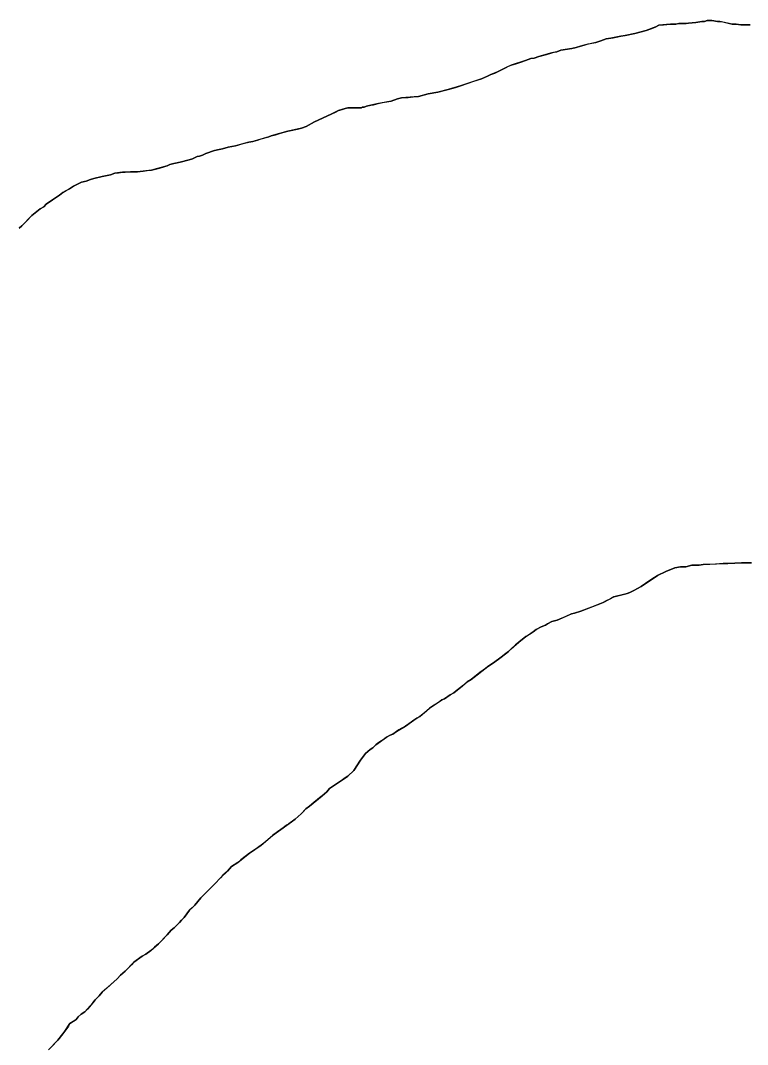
# Model space of a CAD drawing. Extents: x 3172297 to 3210190, y 958463 to 983887.
# Drawn here: x 3180753.9 to 3181049.2, y 965512.5 to 965928.2 of the extents above; entities that cross this region are included whole.
import ezdxf

# ---------------------------------------------------------------- set-up
doc = ezdxf.new("R2010")
doc.units = 0
doc.layers.add('V-SITE-VEGE', color=7, linetype='Continuous')
doc.layers.add('V-TOPO-SHOR', color=7, linetype='Continuous')

msp = doc.modelspace()

# ---------------------------------------------------------------- linework, layer by layer
at = {"layer": 'V-SITE-VEGE'}
for p, q in [((3181030.71, 965927.72), (3181028.21, 965927.3)), ((3181031.75, 965927.73), (3181030.71, 965927.72)), ((3181032.79, 965928.15), (3181031.75, 965927.73)), ((3181034.67, 965928.15), (3181032.79, 965928.15)), ((3181036.96, 965927.74), (3181034.67, 965928.15)), ((3181038, 965927.75), (3181036.96, 965927.74)), ((3181043, 965926.72), (3181038, 965927.75)), ((3181008, 965924.11), (3181003.42, 965922.84)), ((3181011.96, 965925.58), (3181008, 965924.11)), ((3181013.21, 965926.21), (3181011.96, 965925.58)), ((3181018, 965926.64), (3181013.21, 965926.21)), ((3181020.08, 965926.65), (3181018, 965926.64)), ((3181021.33, 965926.86), (3181020.08, 965926.65)), ((3181024.25, 965926.87), (3181021.33, 965926.86)), ((3181025.29, 965927.08), (3181024.25, 965926.87)), ((3181028.21, 965927.3), (3181025.29, 965927.08)), ((3181044.67, 965926.72), (3181043, 965926.72)), ((3181046.55, 965926.32), (3181044.67, 965926.72)), ((3181050.3, 965926.33), (3181046.55, 965926.32)), ((3180987.6, 965919.25), (3180982.81, 965918.19)), ((3180989.68, 965919.88), (3180987.6, 965919.25)), ((3180991.76, 965920.72), (3180989.68, 965919.88)), ((3180993.64, 965920.94), (3180991.76, 965920.72)), ((3180997.8, 965921.78), (3180993.64, 965920.94)), ((3180999.47, 965922), (3180997.8, 965921.78)), ((3181003.42, 965922.84), (3180999.47, 965922)), ((3180969.69, 965915.03), (3180964.48, 965913.55)), ((3180971.77, 965915.45), (3180969.69, 965915.03)), ((3180973.44, 965916.08), (3180971.77, 965915.45)), ((3180977.81, 965916.72), (3180973.44, 965916.08)), ((3180979.68, 965917.14), (3180977.81, 965916.72)), ((3180981.35, 965917.77), (3180979.68, 965917.14)), ((3180982.81, 965918.19), (3180981.35, 965917.77)), ((3180959.07, 965911.87), (3180953.24, 965909.97)), ((3180961.15, 965912.71), (3180959.07, 965911.87)), ((3180962.61, 965912.92), (3180961.15, 965912.71)), ((3180964.48, 965913.55), (3180962.61, 965912.92)), ((3180947.62, 965907.24), (3180944.92, 965906.2)), ((3180951.16, 965909.13), (3180947.62, 965907.24)), ((3180953.24, 965909.97), (3180951.16, 965909.13)), ((3180941.17, 965904.52), (3180932.64, 965901.57)), ((3180943.67, 965905.57), (3180941.17, 965904.52)), ((3180944.92, 965906.2), (3180943.67, 965905.57)), ((3180919.52, 965898.4), (3180915.57, 965897.35)), ((3180923.48, 965899.04), (3180919.52, 965898.4)), ((3180927.64, 965900.09), (3180923.48, 965899.04)), ((3180932.64, 965901.57), (3180927.64, 965900.09)), ((3180898.69, 965894.38), (3180894.53, 965893.32)), ((3180904.53, 965895.44), (3180898.69, 965894.38)), ((3180907.02, 965896.28), (3180904.53, 965895.44)), ((3180908.69, 965896.7), (3180907.02, 965896.28)), ((3180915.57, 965897.35), (3180908.69, 965896.7)), ((3180880.16, 965890.15), (3180873.29, 965887)), ((3180883.07, 965891.62), (3180880.16, 965890.15)), ((3180885.78, 965892.46), (3180883.07, 965891.62)), ((3180886.82, 965892.67), (3180885.78, 965892.46)), ((3180892.45, 965892.69), (3180886.82, 965892.67)), ((3180892.66, 965892.9), (3180892.45, 965892.69)), ((3180893.49, 965892.9), (3180892.66, 965892.9)), ((3180894.53, 965893.32), (3180893.49, 965892.9)), ((3180873.29, 965887), (3180869.97, 965885.12)), ((3180862.47, 965883.22), (3180855.81, 965881.32)), ((3180863.93, 965883.43), (3180862.47, 965883.22)), ((3180868.09, 965884.48), (3180863.93, 965883.43)), ((3180869.97, 965885.12), (3180868.09, 965884.48)), ((3180846.65, 965878.79), (3180841.23, 965877.32)), ((3180848.31, 965879.01), (3180846.65, 965878.79)), ((3180850.19, 965879.63), (3180848.31, 965879.01)), ((3180854.77, 965880.9), (3180850.19, 965879.63)), ((3180855.81, 965881.32), (3180854.77, 965880.9)), ((3180827.91, 965873.52), (3180826.66, 965873.1)), ((3180829.16, 965874.15), (3180827.91, 965873.52)), ((3180832.7, 965875.41), (3180829.16, 965874.15)), ((3180834.57, 965875.83), (3180832.7, 965875.41)), ((3180836.03, 965876.05), (3180834.57, 965875.83)), ((3180838.32, 965876.68), (3180836.03, 965876.05)), ((3180841.23, 965877.32), (3180838.32, 965876.68)), ((3180814.58, 965869.73), (3180813.54, 965869.1)), ((3180816.25, 965870.15), (3180814.58, 965869.73)), ((3180818.75, 965870.57), (3180816.25, 965870.15)), ((3180822.5, 965871.63), (3180818.75, 965870.57)), ((3180823.75, 965872.05), (3180822.5, 965871.63)), ((3180825.62, 965872.89), (3180823.75, 965872.05)), ((3180826.66, 965873.1), (3180825.62, 965872.89)), ((3180790.43, 965865.48), (3180787.09, 965864.85)), ((3180792.3, 965866.11), (3180790.43, 965865.48)), ((3180795.42, 965866.54), (3180792.3, 965866.11)), ((3180796.46, 965866.55), (3180795.42, 965866.54)), ((3180798.55, 965866.76), (3180796.46, 965866.55)), ((3180801.46, 965866.77), (3180798.55, 965866.76)), ((3180807.09, 965867.41), (3180801.46, 965866.77)), ((3180813.54, 965869.1), (3180807.09, 965867.41)), ((3180778.77, 965862.53), (3180775.44, 965860.85)), ((3180780.64, 965862.95), (3180778.77, 965862.53)), ((3180782.3, 965863.58), (3180780.64, 965862.95)), ((3180783.76, 965864), (3180782.3, 965863.58)), ((3180787.09, 965864.85), (3180783.76, 965864)), ((3180769.82, 965857.29), (3180766.91, 965855.41)), ((3180771.07, 965858.34), (3180769.82, 965857.29)), ((3180773.77, 965859.81), (3180771.07, 965858.34)), ((3180775.44, 965860.85), (3180773.77, 965859.81)), ((3180764.42, 965853.52), (3180763.38, 965852.48)), ((3180766.91, 965855.41), (3180764.42, 965853.52)), ((3180758.6, 965848.92), (3180754.44, 965844.74)), ((3180761.92, 965851.64), (3180758.6, 965848.92)), ((3180763.38, 965852.48), (3180761.92, 965851.64)), ((3180754.44, 965844.74), (3180753.4, 965843.9)), ((3181029.54, 965707.04), (3181031.2, 965707.25)), ((3181031.2, 965707.25), (3181039.33, 965707.69)), ((3181039.33, 965707.69), (3181041.2, 965707.7)), ((3181041.2, 965707.7), (3181044.12, 965707.92)), ((3181044.12, 965707.92), (3181050.79, 965707.94)), ((3181012.67, 965702.82), (3181016, 965704.49)), ((3181016, 965704.49), (3181019.74, 965705.96)), ((3181019.74, 965705.96), (3181022.04, 965706.39)), ((3181022.04, 965706.39), (3181024.12, 965706.4)), ((3181024.12, 965706.4), (3181026.62, 965707.03)), ((3181026.62, 965707.03), (3181029.54, 965707.04)), ((3181006.01, 965698.42), (3181012.67, 965702.82)), ((3180994.98, 965694.21), (3181000.4, 965695.48)), ((3181000.4, 965695.48), (3181001.44, 965695.9)), ((3181001.44, 965695.9), (3181003.1, 965696.74)), ((3181003.1, 965696.74), (3181006.01, 965698.42)), ((3180981.46, 965688.34), (3180990.61, 965691.91)), ((3180990.61, 965691.91), (3180994.98, 965694.21)), ((3180971.88, 965684.76), (3180977.71, 965687.28)), ((3180977.71, 965687.28), (3180978.96, 965687.5)), ((3180978.96, 965687.5), (3180981.46, 965688.34)), ((3180965.43, 965682.03), (3180967.1, 965682.67)), ((3180967.1, 965682.67), (3180967.93, 965683.29)), ((3180967.93, 965683.29), (3180969.8, 965684.13)), ((3180969.8, 965684.13), (3180971.88, 965684.76)), ((3180956.28, 965675.76), (3180959.19, 965678.06)), ((3180959.19, 965678.06), (3180962.1, 965679.94)), ((3180962.1, 965679.94), (3180963.35, 965680.99)), ((3180963.35, 965680.99), (3180965.43, 965682.03)), ((3180953.17, 965673.04), (3180956.28, 965675.76)), ((3180946.1, 965667.39), (3180949.21, 965669.69)), ((3180949.21, 965669.69), (3180952.12, 965671.99)), ((3180952.12, 965671.99), (3180953.17, 965673.04)), ((3180936.95, 965660.69), (3180943.81, 965665.92)), ((3180943.81, 965665.92), (3180946.1, 965667.39)), ((3180929.88, 965655.25), (3180932.58, 965657.34)), ((3180932.58, 965657.34), (3180935.29, 965659.64)), ((3180935.29, 965659.64), (3180936.95, 965660.69)), ((3180926.14, 965652.73), (3180928.43, 965654.41)), ((3180928.43, 965654.41), (3180929.88, 965655.25)), ((3180916.16, 965645.62), (3180920.11, 965648.96)), ((3180920.11, 965648.96), (3180925.1, 965652.32)), ((3180925.1, 965652.32), (3180926.14, 965652.73)), ((3180913.66, 965644.15), (3180914.91, 965644.99)), ((3180914.91, 965644.99), (3180916.16, 965645.62)), ((3180906.59, 965639.54), (3180910.34, 965641.64)), ((3180910.34, 965641.64), (3180913.66, 965644.15)), ((3180898.27, 965634.1), (3180902.64, 965637.24)), ((3180902.64, 965637.24), (3180904.1, 965638.08)), ((3180904.1, 965638.08), (3180905.14, 965638.5)), ((3180905.14, 965638.5), (3180906.59, 965639.54)), ((3180895.99, 965632.22), (3180897.03, 965632.84)), ((3180897.03, 965632.84), (3180898.27, 965634.1)), ((3180892.04, 965627.83), (3180894.12, 965630.55)), ((3180894.12, 965630.55), (3180895.99, 965632.22)), ((3180889.35, 965623.65), (3180892.04, 965627.83)), ((3180879.37, 965616.33), (3180886.85, 965621.35)), ((3180886.85, 965621.35), (3180889.35, 965623.65)), ((3180878.33, 965615.08), (3180879.37, 965616.33)), ((3180871.26, 965609.21), (3180876.46, 965613.4)), ((3180876.46, 965613.4), (3180878.33, 965615.08)), ((3180867.94, 965606.08), (3180869.81, 965608.17)), ((3180869.81, 965608.17), (3180871.26, 965609.21)), ((3180856.3, 965597.29), (3180865.45, 965603.99)), ((3180865.45, 965603.99), (3180867.94, 965606.08)), ((3180851.72, 965593.32), (3180856.3, 965597.29)), ((3180846.94, 965590.18), (3180851.72, 965593.32)), ((3180842.16, 965586.41), (3180846.94, 965590.18)), ((3180835.1, 965580.14), (3180838, 965582.85)), ((3180838, 965582.85), (3180839.67, 965584.73)), ((3180839.67, 965584.73), (3180842.16, 965586.41)), ((3180832.81, 965577.63), (3180835.1, 965580.14)), ((3180827.2, 965571.98), (3180832.81, 965577.63)), ((3180824.71, 965569.06), (3180827.2, 965571.98)), ((3180820.35, 965564.04), (3180822.63, 965566.97)), ((3180822.63, 965566.97), (3180824.71, 965569.06)), ((3180816.41, 965559.86), (3180818.48, 965561.95)), ((3180818.48, 965561.95), (3180819.31, 965563)), ((3180819.31, 965563), (3180820.35, 965564.04)), ((3180813.5, 965556.93), (3180815.16, 965558.82)), ((3180815.16, 965558.82), (3180816.41, 965559.86)), ((3180806.85, 965550.66), (3180809.97, 965553.38)), ((3180809.97, 965553.38), (3180813.5, 965556.93)), ((3180803.31, 965548.36), (3180804.77, 965549.2)), ((3180804.77, 965549.2), (3180806.85, 965550.66)), ((3180796.46, 965542.3), (3180799.99, 965545.85)), ((3180799.99, 965545.85), (3180803.31, 965548.36)), ((3180794.59, 965540.62), (3180796.46, 965542.3)), ((3180787.11, 965533.72), (3180793.13, 965539.16)), ((3180793.13, 965539.16), (3180794.59, 965540.62)), ((3180785.86, 965532.26), (3180787.11, 965533.72)), ((3180780.04, 965525.78), (3180783.37, 965529.33)), ((3180783.37, 965529.33), (3180784.2, 965530.58)), ((3180784.2, 965530.58), (3180785.86, 965532.26)), ((3180777.34, 965523.69), (3180778.59, 965524.73)), ((3180778.59, 965524.73), (3180780.04, 965525.78)), ((3180771.94, 965517.83), (3180774.02, 965520.97)), ((3180774.02, 965520.97), (3180776.51, 965522.64)), ((3180776.51, 965522.64), (3180777.34, 965523.69)), ((3180769.04, 965514.28), (3180771.11, 965516.79)), ((3180771.11, 965516.79), (3180771.94, 965517.83)), ((3180765.3, 965510.31), (3180769.04, 965514.28))]:
    msp.add_line(p, q, dxfattribs=at)
at = {"layer": 'V-TOPO-SHOR'}
for points in [[(3180829.16, 965874.15), (3180832.7, 965875.41), (3180834.57, 965875.83), (3180836.03, 965876.05), (3180838.32, 965876.68), (3180841.23, 965877.32), (3180844.36, 965878.16), (3180846.65, 965878.79), (3180848.31, 965879.01), (3180850.19, 965879.63), (3180851.65, 965880.06), (3180854.77, 965880.9), (3180855.81, 965881.32), (3180857.47, 965881.74), (3180859.56, 965882.38), (3180862.47, 965883.22), (3180863.93, 965883.43), (3180866.43, 965884.06), (3180868.09, 965884.48), (3180869.97, 965885.12), (3180873.29, 965887), (3180878.29, 965889.31), (3180880.16, 965890.15), (3180881.83, 965890.99), (3180883.07, 965891.62), (3180884.53, 965892.04), (3180885.78, 965892.46), (3180886.82, 965892.67), (3180888.07, 965892.68), (3180892.45, 965892.69), (3180892.66, 965892.9), (3180893.49, 965892.9), (3180894.53, 965893.32), (3180896.2, 965893.74), (3180897.24, 965893.96), (3180898.69, 965894.38), (3180900.99, 965894.8), (3180904.53, 965895.44), (3180907.02, 965896.28), (3180908.69, 965896.7), (3180911.4, 965896.92), (3180913.48, 965897.13), (3180915.57, 965897.35), (3180919.52, 965898.4), (3180923.48, 965899.04), (3180926.6, 965899.89), (3180927.64, 965900.1), (3180930.56, 965900.94), (3180932.64, 965901.57), (3180938.05, 965903.46), (3180941.17, 965904.52), (3180943.67, 965905.57), (3180944.92, 965906.2), (3180946.58, 965906.83), (3180947.62, 965907.24), (3180951.16, 965909.13), (3180952.2, 965909.55), (3180953.24, 965909.97), (3180955.12, 965910.6), (3180957.2, 965911.24), (3180959.07, 965911.87), (3180961.15, 965912.71), (3180962.61, 965912.92), (3180964.48, 965913.55), (3180967.61, 965914.39), (3180969.69, 965915.03), (3180970.73, 965915.24), (3180971.77, 965915.45), (3180973.44, 965916.08), (3180977.81, 965916.72), (3180979.68, 965917.14), (3180981.35, 965917.77), (3180982.81, 965918.19), (3180984.47, 965918.62), (3180987.6, 965919.25), (3180989.68, 965919.88), (3180991.76, 965920.72), (3180993.64, 965920.94), (3180994.68, 965921.15), (3180995.93, 965921.36), (3180997.8, 965921.78), (3180999.47, 965922), (3181003.42, 965922.84), (3181008, 965924.11), (3181010.29, 965924.95), (3181011.96, 965925.58), (3181013.21, 965926.21), (3181015.08, 965926.42), (3181018, 965926.64), (3181020.08, 965926.65), (3181021.33, 965926.86), (3181023, 965926.86), (3181024.25, 965926.87), (3181025.29, 965927.08), (3181028.21, 965927.3), (3181030.71, 965927.72), (3181031.75, 965927.73), (3181032.79, 965928.15), (3181034.67, 965928.15), (3181036.96, 965927.74), (3181038, 965927.75)], [(3181038, 965927.75), (3181039.25, 965927.54), (3181040.29, 965927.34), (3181043, 965926.72), (3181044.67, 965926.72), (3181046.55, 965926.32), (3181048.42, 965926.32), (3181050.3, 965926.33)], [(3180753.4, 965843.9), (3180754.44, 965844.74), (3180756.31, 965846.62), (3180758.6, 965848.92), (3180761.92, 965851.64), (3180763.38, 965852.48), (3180764.42, 965853.52), (3180766.91, 965855.41), (3180769.82, 965857.29), (3180771.07, 965858.34), (3180772.52, 965859.18), (3180773.77, 965859.81), (3180775.44, 965860.85), (3180778.77, 965862.53), (3180780.64, 965862.95), (3180782.3, 965863.58), (3180783.76, 965864), (3180787.09, 965864.85), (3180790.43, 965865.48), (3180792.3, 965866.11), (3180793.76, 965866.33), (3180795.42, 965866.54), (3180796.46, 965866.55), (3180798.55, 965866.76), (3180800.01, 965866.77), (3180801.46, 965866.77), (3180803.76, 965866.98), (3180805.42, 965867.2), (3180807.09, 965867.41), (3180810.42, 965868.26), (3180812.5, 965868.89), (3180813.54, 965869.1), (3180814.58, 965869.73), (3180816.25, 965870.15), (3180817.5, 965870.36), (3180818.75, 965870.58), (3180822.5, 965871.63), (3180823.75, 965872.05), (3180825.62, 965872.89), (3180826.66, 965873.1), (3180827.91, 965873.52), (3180829.16, 965874.15)], [(3181050.79, 965707.94), (3181046.83, 965707.93), (3181045.79, 965707.92), (3181044.12, 965707.92), (3181041.2, 965707.7), (3181039.33, 965707.69), (3181036.2, 965707.47), (3181031.2, 965707.25), (3181029.54, 965707.04), (3181028.49, 965707.03), (3181026.62, 965707.03), (3181024.12, 965706.4), (3181022.04, 965706.39), (3181019.74, 965705.96), (3181016, 965704.49), (3181012.67, 965702.82), (3181011.42, 965701.98), (3181009.13, 965700.51), (3181006.01, 965698.42), (3181003.1, 965696.74), (3181001.44, 965695.9), (3181000.4, 965695.48), (3180999.35, 965695.27), (3180994.98, 965694.22), (3180993.53, 965693.38), (3180991.86, 965692.54), (3180990.61, 965691.91), (3180988.53, 965691.07), (3180985.83, 965690.02), (3180981.46, 965688.34), (3180978.96, 965687.5), (3180977.71, 965687.28), (3180975.42, 965686.23), (3180971.88, 965684.76), (3180969.8, 965684.13), (3180967.93, 965683.29), (3180967.1, 965682.67), (3180965.43, 965682.03), (3180963.35, 965680.99), (3180962.1, 965679.94), (3180960.23, 965678.68), (3180959.19, 965678.06), (3180956.28, 965675.76), (3180955.04, 965674.71), (3180953.17, 965673.04), (3180952.12, 965671.99), (3180950.46, 965670.73), (3180949.21, 965669.69), (3180946.1, 965667.39), (3180943.81, 965665.92), (3180942.77, 965665.08), (3180940.48, 965663.41), (3180936.95, 965660.69), (3180935.29, 965659.64), (3180933.83, 965658.39), (3180932.58, 965657.34), (3180930.92, 965656.09), (3180929.88, 965655.25), (3180928.43, 965654.41), (3180926.14, 965652.73), (3180925.1, 965652.32)], [(3180925.1, 965652.32), (3180923.64, 965651.27), (3180921.98, 965650.22), (3180920.11, 965648.96), (3180918.65, 965647.71), (3180916.16, 965645.62), (3180914.91, 965644.99), (3180913.66, 965644.15), (3180912.62, 965643.32), (3180910.34, 965641.64), (3180907.63, 965640.17), (3180906.59, 965639.54), (3180905.14, 965638.5), (3180904.1, 965638.08), (3180902.64, 965637.24), (3180901.18, 965636.19), (3180899.94, 965635.36), (3180899.11, 965634.73), (3180898.27, 965634.1), (3180897.03, 965632.84), (3180895.99, 965632.22), (3180894.12, 965630.55), (3180892.04, 965627.83), (3180889.35, 965623.65), (3180886.85, 965621.35), (3180885.81, 965620.72), (3180884.77, 965619.89), (3180882.9, 965618.63), (3180881.45, 965617.79), (3180879.37, 965616.33), (3180878.33, 965615.08), (3180876.46, 965613.4), (3180875.42, 965612.56), (3180872.3, 965610.05), (3180871.26, 965609.21), (3180869.81, 965608.17), (3180868.77, 965606.92), (3180867.94, 965606.08), (3180865.45, 965603.99), (3180862.95, 965602.1), (3180861.91, 965601.48), (3180860.66, 965600.43), (3180858.38, 965598.76), (3180856.3, 965597.29), (3180853.39, 965594.78), (3180851.72, 965593.32), (3180849.23, 965591.64), (3180846.94, 965590.18), (3180843.41, 965587.46), (3180842.16, 965586.41), (3180840.71, 965585.36), (3180839.67, 965584.73), (3180838, 965582.85), (3180836.13, 965581.18), (3180835.1, 965580.14), (3180832.81, 965577.63), (3180829.9, 965574.7), (3180827.2, 965571.98), (3180825.96, 965570.52), (3180824.71, 965569.06), (3180823.67, 965568.01), (3180822.63, 965566.97), (3180820.35, 965564.04), (3180819.31, 965563), (3180818.48, 965561.95), (3180816.41, 965559.86), (3180815.16, 965558.82), (3180813.5, 965556.93), (3180811.42, 965554.84), (3180809.97, 965553.38), (3180808.3, 965551.92), (3180806.85, 965550.66), (3180804.77, 965549.2), (3180803.31, 965548.36), (3180799.99, 965545.85), (3180798.95, 965544.8), (3180797.49, 965543.34), (3180796.46, 965542.3), (3180794.59, 965540.62), (3180793.13, 965539.16), (3180788.98, 965535.39), (3180787.11, 965533.72), (3180785.86, 965532.26), (3180784.2, 965530.58), (3180783.37, 965529.33), (3180781.08, 965526.82), (3180780.04, 965525.78), (3180778.59, 965524.73), (3180777.34, 965523.69), (3180776.51, 965522.64), (3180775.27, 965521.81), (3180774.02, 965520.97), (3180773.4, 965519.92), (3180771.94, 965517.83), (3180771.11, 965516.79), (3180769.04, 965514.28), (3180766.55, 965511.57)]]:
    msp.add_lwpolyline(points, dxfattribs=at)

doc.saveas('drawing.dxf')
